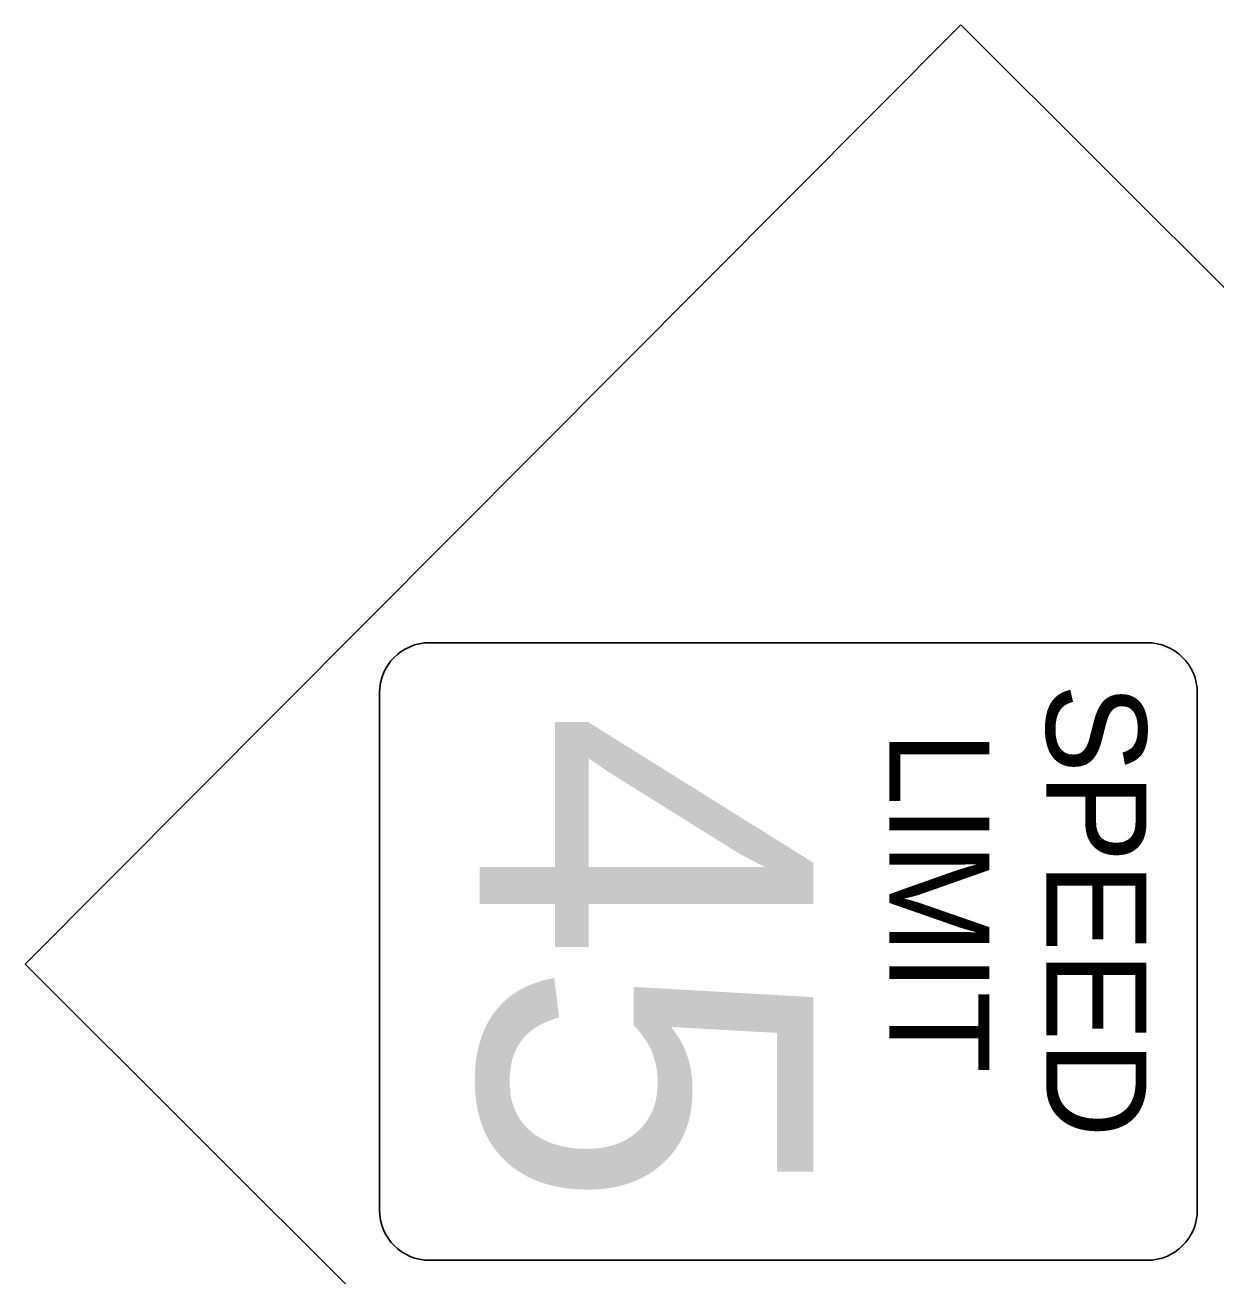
# Model space of a CAD drawing. Extents: x 1678017 to 1687792, y 404433 to 413488.
# Drawn here: x 1683666.9 to 1683689.82, y 411264.82 to 411288.88 of the extents above; entities that cross this region are included whole.
import ezdxf

# ---------------------------------------------------------------- set-up
doc = ezdxf.new("R2010")
doc.units = 0
doc.layers.add('Default', color=7, linetype='Continuous')

msp = doc.modelspace()

# ---------------------------------------------------------------- linework, layer by layer
at = {"layer": 'Default'}
for p, q in [((1683666.899, 411270.804), (1683684.909, 411288.88)), ((1683702.969, 411270.866), (1683684.909, 411288.88)), ((1683674.684, 411276.99), (1683688.495, 411276.99)), ((1683673.721, 411266.07), (1683673.721, 411276.027)), ((1683689.458, 411276.027), (1683689.458, 411266.07)), ((1683684.973, 411252.792), (1683666.899, 411270.804)), ((1683688.495, 411265.107), (1683674.684, 411265.107))]:
    msp.add_line(p, q, dxfattribs=at)
for centre, start, end in [((1683674.684, 411276.027), 90, 180), ((1683688.495, 411276.027), 0, 90), ((1683674.684, 411266.07), 180, 270), ((1683688.495, 411266.07), 270, 0)]:
    msp.add_arc(centre, 0.964, start, end, dxfattribs=at)

# ---------------------------------------------------------------- texts
for s, height, p in [('SPEED', 1.927, (1683686.554, 411276.202)), ('45', 6.4235, (1683675.646, 411275.66)), ('LIMIT', 1.927, (1683683.531, 411275.294))]:
    msp.add_text(s, height=height, rotation=270, dxfattribs=at).set_placement(p)

doc.saveas('drawing.dxf')
